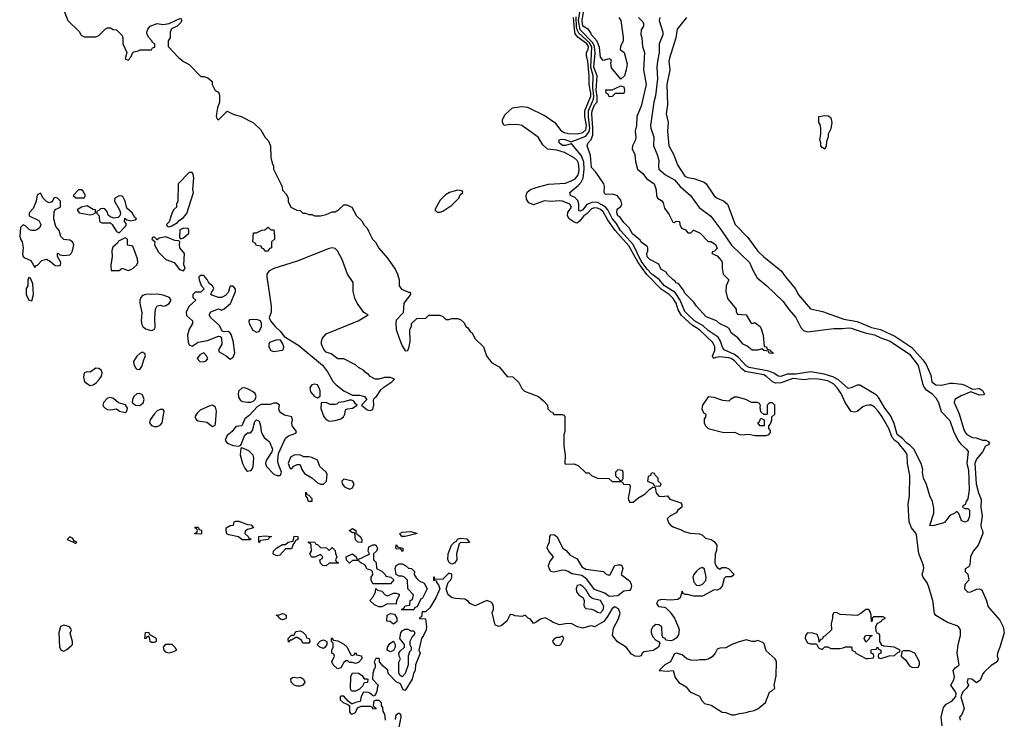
# Model space of a CAD drawing. Header units: inches. Extents: x 2380249 to 2585472, y 382747 to 546448.
# Tile 382 of 626: x 2507607 to 2514360, y 450376 to 455175. Entities that reach past the tile are written whole.
import ezdxf

# ---------------------------------------------------------------- set-up
doc = ezdxf.new("R2010")
doc.units = ezdxf.units.IN
doc.header["$MEASUREMENT"] = 0
doc.layers.add('C5405', color=7, linetype='Continuous')
doc.layers.add('C5415', color=7, linetype='Continuous')

msp = doc.modelspace()

# ---------------------------------------------------------------- linework, layer by layer
at = {"layer": 'C5405', "color": 4}
for points, elevation in [([(2507912.9, 455232.9), (2507938, 455170), (2508014.6, 455094.6), (2508028.9, 455068.9), (2508050, 455058), (2508130, 455058), (2508150, 455066), (2508194, 455110), (2508210, 455118), (2508230, 455118), (2508248.4, 455108.4), (2508270, 455106), (2508310, 455066), (2508314, 455050), (2508313.2, 455010), (2508342, 454950), (2508330, 454906), (2508350, 454898), (2508370, 454918), (2508382, 454950), (2508390, 454955.3), (2508419.6, 454960.4), (2508432.7, 454967.3), (2508510, 454968), (2508518, 454982), (2508532.7, 454987.3), (2508534, 455010), (2508518, 455018), (2508514, 455030), (2508490, 455054), (2508479.6, 455079.6), (2508478, 455090), (2508484.7, 455110), (2508502, 455130), (2508550, 455148), (2508590, 455142), (2508631.6, 455148.4), (2508710, 455186), (2508718, 455170), (2508710, 455154), (2508686, 455130), (2508648.7, 455111.3), (2508638, 455090), (2508638, 455050), (2508626, 455030), (2508626, 454990), (2508696.4, 454916.4), (2508730, 454888), (2508770, 454868), (2508850, 454786), (2508870, 454786), (2508896.4, 454776.4), (2508926, 454750), (2508926, 454730), (2508948, 454690), (2508970, 454678), (2508976.5, 454656.5), (2508977.2, 454610), (2508964.5, 454570), (2508954.6, 454514.6), (2508958, 454498), (2508966, 454490), (2508970, 454489), (2509030, 454548), (2509070, 454528), (2509126, 454510), (2509210, 454468), (2509260.4, 454420.4), (2509290, 454366), (2509310, 454346), (2509328, 454310), (2509328.7, 454230), (2509338, 454190), (2509348, 454170), (2509348.7, 454150), (2509398, 454050), (2509407.3, 454027.3), (2509410, 454006), (2509436.4, 453976.4), (2509448, 453950), (2509448.4, 453928.4), (2509466, 453890), (2509508.4, 453868.4), (2509530, 453866), (2509548.4, 453848.4), (2509567.3, 453847.3), (2509590, 453838), (2509610, 453838), (2509630, 453828.7), (2509670.9, 453829.1), (2509710, 453838), (2509750, 453858), (2509770, 453858), (2509794, 453870), (2509830, 453906), (2509850, 453906), (2509886, 453890), (2509918, 453830), (2509954.6, 453794.6), (2509970, 453766), (2509990, 453746), (2510000, 453724.9)], 44), ([(2510000, 452740.7), (2509976.4, 452756.4), (2509968.4, 452768.4), (2509930, 452788), (2509910, 452808), (2509830, 452848), (2509790, 452848.7), (2509743.1, 452883.1), (2509710, 452895.3), (2509692.7, 452912.7), (2509677.2, 452950), (2509677, 452970), (2509684.5, 452990), (2509710, 453019.3), (2509929.2, 453110), (2509998, 453150), (2509967, 453167), (2509920.9, 453230), (2509905.8, 453265.8), (2509894.5, 453310), (2509893.2, 453373.2), (2509856, 453430), (2509819.3, 453530), (2509787, 453590), (2509770, 453605.1), (2509750, 453609.6), (2509730, 453606), (2509510, 453518.9), (2509350, 453468), (2509315.5, 453450), (2509302, 453430), (2509301.3, 453410), (2509330.9, 453209.1), (2509330.9, 453169.1), (2509318, 453130), (2509326.8, 453110), (2509359.1, 453070), (2509396.2, 453036.2), (2509421.3, 453001.3), (2509521.1, 452941.1), (2509684, 452804), (2509718.9, 452758.9), (2509757.3, 452690), (2509777.3, 452670), (2509830, 452628.4), (2509890, 452599.1), (2509938.7, 452598.7), (2509971.3, 452590), (2509986.8, 452570), (2509951.3, 452530), (2509990, 452498.4), (2510000, 452496)], 48), ([(2510000, 451525), (2509998, 451530), (2510000, 451544)], 44), ([(2510000, 451403.1), (2509990, 451406), (2509974.6, 451434.6), (2509946, 451450), (2509930, 451466), (2509890, 451466), (2509870, 451446), (2509847.3, 451467.3), (2509846, 451490), (2509890, 451511.3), (2509914, 451490), (2509918, 451478), (2509930, 451474), (2509950, 451482), (2510000, 451507)], 44), ([(2510000, 450559.3), (2509999.6, 450559.6), (2509970, 450562), (2509962, 450558), (2509948.4, 450531.6), (2509942, 450498), (2509910, 450492), (2509890, 450482), (2509882, 450482), (2509859.6, 450499.6), (2509830, 450534), (2509810, 450534), (2509806, 450530), (2509806, 450510), (2509826, 450490), (2509858, 450478), (2509868, 450468), (2509870, 450426), (2509875.3, 450415.3), (2509886, 450410), (2509910, 450422), (2509924.7, 450455.3), (2509950, 450466), (2510000, 450466)], 44)]:
    msp.add_lwpolyline(points, dxfattribs=dict(at, elevation=elevation))
for points, elevation in [([(2508790, 454126), (2508770, 454126), (2508694, 454050), (2508692, 453930), (2508682, 453910), (2508682, 453890), (2508662, 453870), (2508650, 453846), (2508632.7, 453787.3), (2508614, 453770), (2508618, 453758), (2508630, 453754), (2508650, 453762), (2508690, 453784.7), (2508701.5, 453798.5), (2508730, 453818.8), (2508753.4, 453846.6), (2508799, 453990), (2508794, 454010), (2508802, 454090), (2508796.4, 454116.4)], 48), ([(2507750, 453986), (2507726, 453974), (2507718.8, 453930), (2507699.9, 453880.1), (2507672, 453850), (2507672, 453830), (2507738, 453798), (2507752, 453770), (2507744.7, 453750), (2507730, 453735.3), (2507710, 453729), (2507689, 453729), (2507674.6, 453734.6), (2507650, 453758), (2507630, 453768), (2507612, 453750), (2507606.8, 453690), (2507611.3, 453670), (2507622.8, 453650), (2507630.6, 453610.6), (2507626.4, 453566.4), (2507631, 453551), (2507642, 453542), (2507683.6, 453523.6), (2507710, 453474), (2507714.6, 453485.4), (2507730, 453492), (2507758, 453522), (2507790, 453531.3), (2507817.3, 453517.3), (2507850, 453487.7), (2507870, 453487.3), (2507886, 453490), (2507888, 453510), (2507866, 453550), (2507866, 453570), (2507870, 453574), (2507882, 453562), (2507910, 453558), (2507950, 453562.8), (2507959, 453570), (2507968.7, 453590), (2507978, 453630), (2507968, 453650), (2507950, 453662), (2507910, 453668), (2507890, 453688), (2507878, 453730), (2507855.3, 453755.3), (2507842, 453810), (2507843.1, 453856.9), (2507850, 453874), (2507886, 453890), (2507886, 453930), (2507866, 453950), (2507850, 453955.3), (2507842, 453950), (2507830, 453926), (2507810, 453918), (2507790, 453928), (2507768, 453950)], 48), ([(2508030, 454008), (2508010, 454008), (2507974, 453970), (2507992.7, 453952.7), (2508050, 453954), (2508058, 453970), (2508040.4, 454000.4)], 48), ([(2508290, 453966.9), (2508260.5, 453950), (2508256.4, 453930), (2508291, 453870), (2508298, 453850), (2508294, 453830), (2508282, 453818), (2508250, 453814), (2508224, 453824), (2508214.6, 453834.6), (2508210, 453855.3), (2508190, 453878), (2508180.4, 453880.4), (2508162, 453878), (2508150, 453866), (2508138, 453862), (2508134, 453850), (2508152, 453830), (2508154, 453790), (2508170, 453782), (2508230, 453782), (2508242, 453770), (2508270, 453722), (2508290, 453714), (2508336.4, 453763.6), (2508336.4, 453776.4), (2508326, 453790), (2508327.3, 453812.7), (2508342, 453802), (2508370, 453796), (2508398, 453802), (2508408, 453810), (2508397.2, 453817.2), (2508377.2, 453850), (2508341, 453881), (2508329.7, 453930), (2508317.6, 453957.6), (2508310, 453964.2)], 48), ([(2508070, 453898), (2508031.1, 453888.9), (2508002, 453870), (2508014, 453850), (2508090, 453836), (2508110, 453842), (2508126, 453850), (2508126, 453870), (2508110, 453874)], 48), ([(2508730, 453745.2), (2508705.8, 453734.2), (2508702, 453682), (2508710, 453672), (2508730, 453678), (2508768, 453710), (2508768, 453730), (2508762, 453742)], 48), ([(2509330, 453734), (2509350, 453734), (2509354, 453690), (2509354, 453670), (2509334, 453650), (2509334, 453610), (2509318, 453602), (2509310, 453586), (2509287.3, 453587.3), (2509282, 453602), (2509267.3, 453607.3), (2509262, 453622), (2509230, 453626), (2509222, 453642), (2509206, 453650), (2509210, 453714), (2509230, 453714), (2509268.4, 453731.6), (2509287.3, 453732.7), (2509310, 453752)], 44), ([(2508330, 453678), (2508285.4, 453654.6), (2508278, 453642), (2508246, 453614), (2508238, 453590), (2508241, 453550), (2508231, 453490), (2508234, 453454), (2508290, 453454), (2508310, 453471.3), (2508350, 453454), (2508370, 453462), (2508386, 453470), (2508410, 453494), (2508418, 453510), (2508414.6, 453534.6), (2508382, 453622), (2508347.3, 453627.3), (2508346, 453670)], 48), ([(2508530, 453686), (2508518, 453682), (2508514, 453670), (2508534, 453654), (2508532, 453630), (2508559.8, 453579.8), (2508610, 453530.8), (2508666, 453510), (2508702, 453462), (2508730, 453452), (2508742, 453470), (2508732.3, 453492.3), (2508737.2, 453570), (2508706, 453610), (2508702, 453630), (2508706, 453650), (2508698, 453658), (2508670, 453659.3), (2508610, 453685.6), (2508563.5, 453676.5), (2508550, 453666)], 48), ([(2507670, 453406), (2507662, 453390), (2507662, 453350), (2507652, 453330), (2507651.3, 453290), (2507670, 453251.3), (2507690, 453246), (2507702, 453290), (2507696.4, 453363.6), (2507682, 453402)], 48), ([(2508870, 453421.2), (2508850, 453421.2), (2508836, 453410), (2508837.3, 453390), (2508851.1, 453351.1), (2508872, 453328), (2508850, 453306), (2508810, 453306), (2508794, 453290), (2508794, 453270), (2508814, 453250), (2508770, 453208.7), (2508747.7, 453170), (2508750, 453144.7), (2508792, 453110), (2508791.3, 453090), (2508768.4, 453051.6), (2508757.1, 453010), (2508762.8, 452962.8), (2508770, 452944.7), (2508790, 452936), (2508830, 452962.8), (2508894.8, 452974.8), (2508970, 453004), (2508981, 453001), (2508990.6, 452990.6), (2508994, 452950), (2508970.6, 452910), (2508975.9, 452895.9), (2509022.8, 452870), (2509050, 452846), (2509070, 452861), (2509083.6, 452890), (2509071.3, 452971.3), (2509056.2, 453016.2), (2509049.3, 453029.3), (2509036, 453036), (2509010, 453034), (2508999, 453039), (2508990, 453048), (2508977, 453077), (2508918, 453130), (2508906, 453150), (2508918, 453170), (2508970, 453191.3), (2508990, 453182), (2509010, 453191.3), (2509052.9, 453227.1), (2509088, 453310), (2509087.3, 453327.3), (2509070, 453346), (2509050, 453346), (2509037.3, 453302.7), (2509018, 453282), (2508990, 453269.2), (2508970, 453269.2), (2508924.7, 453284.7), (2508918, 453290), (2508920.4, 453299.6), (2508939.3, 453330), (2508930, 453348.7), (2508906, 453366), (2508893, 453393)], 48), ([(2508550, 453292), (2508470, 453289.6), (2508450, 453282), (2508438, 453270), (2508430.4, 453250), (2508430.5, 453230.5), (2508443.5, 453163.5), (2508440.7, 453110), (2508444.5, 453084.5), (2508451, 453070), (2508470, 453054.8), (2508510, 453042.8), (2508529.1, 453050.9), (2508536, 453064), (2508534, 453130), (2508538, 453190), (2508550, 453212), (2508570, 453216), (2508590.7, 453210.7), (2508610, 453214.9), (2508632.4, 453227.6), (2508646, 453250), (2508635.3, 453270), (2508590, 453285.6)], 48), ([(2509230, 453118.9), (2509184, 453116), (2509178, 453110), (2509180.7, 453090), (2509205.2, 453045.2), (2509230, 453031), (2509250, 453036), (2509265.1, 453070), (2509265.1, 453090), (2509258, 453110)], 48), ([(2509370, 452978.9), (2509319.6, 452960.4), (2509314.8, 452950), (2509316.3, 452930), (2509330, 452904.9), (2509350, 452898.4), (2509410, 452908.2), (2509414, 452910), (2509418.7, 452930), (2509412.4, 452952.4), (2509396.1, 452976.1)], 48), ([(2508450, 452895.1), (2508430, 452886), (2508410, 452866), (2508388.2, 452830), (2508388.7, 452808.7), (2508403.7, 452783.7), (2508410, 452777.3), (2508430, 452774.8), (2508445.1, 452794.9), (2508457.2, 452842.8), (2508469.3, 452870), (2508465.6, 452885.6)], 48), ([(2508870, 452888.7), (2508843.5, 452876.5), (2508824.7, 452850), (2508842, 452830), (2508870, 452828.4), (2508885.6, 452834.4), (2508897.2, 452850), (2508888.7, 452870)], 48), ([(2508130, 452783.7), (2508090, 452757.2), (2508070, 452759.3), (2508048.6, 452751.4), (2508043.8, 452723.8), (2508050.6, 452690.6), (2508090, 452664.7), (2508110, 452670.6), (2508132.7, 452687.3), (2508152.9, 452707.1), (2508167, 452730), (2508172.1, 452752.1), (2508165.2, 452770), (2508150, 452782.7)], 48), ([(2509150, 452649.7), (2509130, 452647.6), (2509110.4, 452630), (2509104.2, 452610), (2509106.7, 452586.7), (2509122, 452562), (2509135.1, 452555.1), (2509170, 452550.3), (2509190, 452550.3), (2509210, 452558), (2509222, 452570), (2509229.6, 452590), (2509222, 452610), (2509204.2, 452624.2), (2509179.3, 452639.3)], 48), ([(2509630, 452674.7), (2509611.3, 452670), (2509596.3, 452650), (2509602.4, 452622.4), (2509630, 452590.8), (2509650, 452582), (2509668.4, 452591.6), (2509667, 452630), (2509661.6, 452650), (2509648.7, 452670)], 48), ([(2508230, 452584), (2508210, 452579), (2508181, 452550), (2508178, 452530), (2508182, 452522), (2508192, 452510), (2508210, 452501), (2508230, 452498), (2508270, 452506), (2508291.3, 452490), (2508330, 452480.7), (2508341.2, 452490), (2508346, 452510), (2508333.2, 452533.2), (2508285.6, 452545.6), (2508250, 452577.2)], 48), ([(2508428.2, 452611.8), (2508410, 452609.2), (2508390.8, 452590), (2508381, 452570), (2508378, 452550), (2508402, 452530), (2508430, 452528), (2508454.2, 452545.8), (2508461.3, 452570), (2508450, 452602.7)], 48), ([(2509870, 452565.1), (2509830, 452552.7), (2509794, 452550), (2509782, 452538), (2509770, 452535.3), (2509736.4, 452536.4), (2509710, 452548), (2509674, 452546), (2509671.6, 452508.4), (2509692, 452450), (2509710, 452432), (2509730, 452422), (2509770, 452424.7), (2509810, 452438), (2509828, 452450), (2509838, 452470), (2509842, 452498), (2509855.3, 452504.7), (2509890, 452510.7), (2509922, 452530), (2509910, 452539), (2509897.7, 452557.7), (2509884.5, 452564.5)], 48), ([(2508570, 452502), (2508549.1, 452490.9), (2508528.2, 452470), (2508501.6, 452430), (2508497.1, 452410), (2508510, 452390.7), (2508530, 452384.4), (2508550, 452384.9), (2508570, 452393), (2508585.1, 452410), (2508598, 452490), (2508590, 452501.2)], 48), ([(2508930, 452529.7), (2508910, 452526.9), (2508844.4, 452495.6), (2508823.9, 452476.1), (2508808.5, 452450), (2508820.5, 452430), (2508830, 452423.1), (2508890, 452414), (2508930, 452385.5), (2508946.6, 452393.4), (2508950, 452402), (2508956.1, 452490), (2508950, 452517)], 48), ([(2509370, 452544), (2509350, 452544), (2509324.9, 452535.1), (2509263.7, 452536.3), (2509238.3, 452521.7), (2509179.9, 452460.1), (2509150, 452436), (2509130.7, 452389.3), (2509090, 452385.2), (2509064, 452350), (2509030, 452322.9), (2509015.3, 452290), (2509029, 452269), (2509070, 452253.1), (2509109.5, 452250.5), (2509124.7, 452255.3), (2509150, 452324.7), (2509170, 452341), (2509190, 452342), (2509202.7, 452357.3), (2509220.2, 452419.8), (2509230, 452430.8), (2509250, 452422), (2509258.8, 452390), (2509262.8, 452350), (2509270, 452332), (2509284.7, 452310), (2509319.9, 452279.9), (2509341, 452230), (2509336, 452210), (2509298.4, 452150), (2509293.7, 452130), (2509298.7, 452110), (2509350, 452058.3), (2509370, 452047.8), (2509390, 452047.2), (2509396, 452050), (2509403.6, 452070), (2509379.6, 452130), (2509377, 452150), (2509381.2, 452198.8), (2509430, 452304.7), (2509450, 452321), (2509502, 452338), (2509506, 452350), (2509475.3, 452390), (2509474, 452410), (2509479, 452430), (2509474, 452450), (2509423.2, 452463.2), (2509398.6, 452478.6), (2509388.7, 452490), (2509384.7, 452504.7), (2509388.7, 452530), (2509378.6, 452538.6)], 48), ([(2509130, 452238), (2509124.7, 452235.3), (2509119.3, 452190), (2509135.5, 452130), (2509150, 452098), (2509163.4, 452083.4), (2509170, 452078.8), (2509190, 452082.8), (2509199, 452090), (2509209.2, 452110), (2509212.7, 452170), (2509207.2, 452187.2), (2509178, 452218)], 48), ([(2509529.1, 452189.1), (2509490, 452187), (2509465.3, 452174.7), (2509448.2, 452130), (2509460.5, 452100.5), (2509470, 452094.8), (2509487.8, 452112.2), (2509510, 452123.8), (2509530, 452124.7), (2509542.3, 452090), (2509561.3, 452061.3), (2509611.2, 452031.2), (2509650, 451997.6), (2509670, 451988.8), (2509690, 451988.8), (2509711.6, 452010), (2509714.7, 452054.7), (2509709.3, 452070), (2509665.2, 452110), (2509650, 452152.7), (2509610, 452172.7), (2509590, 452177.2), (2509556.4, 452176.4)], 48), ([(2509830, 452022.7), (2509817.3, 452010), (2509818, 451990), (2509834, 451970), (2509870, 451955.5), (2509890, 451962.8), (2509901.2, 451990), (2509889.3, 452009.3)], 48), ([(2509610, 451869.2), (2509588, 451870), (2509578, 451898), (2509568.9, 451908.9), (2509570, 451934), (2509578, 451918), (2509590, 451914), (2509611.3, 451890)], 44), ([(2508850, 451646), (2508807.3, 451647.3), (2508810, 451654), (2508822, 451658), (2508826, 451670), (2508822, 451682), (2508808, 451690), (2508810, 451694), (2508830, 451694), (2508838, 451678), (2508852.7, 451672.7), (2508854, 451650)], 44), ([(2509190, 451606), (2509132.7, 451607.3), (2509108, 451628), (2509040.4, 451640.4), (2509028.7, 451648.7), (2509022, 451670), (2509022, 451690), (2509050, 451706), (2509072.5, 451707.5), (2509078, 451730), (2509090, 451734.8), (2509110, 451734), (2509170, 451711), (2509194, 451710), (2509210.8, 451689.2), (2509170, 451678), (2509152.7, 451667.3), (2509152, 451650), (2509174, 451630), (2509178, 451618), (2509192.7, 451612.7)], 44), ([(2509950, 451588), (2509926, 451590), (2509910, 451606), (2509906, 451650), (2509896.4, 451656.4), (2509890, 451655.3), (2509870, 451668.7), (2509870, 451672), (2509890, 451684.7), (2509911.3, 451670), (2509912, 451652), (2509942, 451630), (2509954, 451610), (2509954, 451590)], 44), ([(2507950, 451628), (2507932, 451610), (2507970, 451594), (2507978, 451598), (2507974, 451590), (2507990, 451582), (2507998, 451590), (2507980.4, 451600.4), (2507970, 451618)], 48), ([(2509250, 451586), (2509246, 451590), (2509246, 451630), (2509290, 451634), (2509334, 451630), (2509318, 451622), (2509311.6, 451608.4), (2509258, 451602)], 44), ([(2509370, 451498), (2509350, 451506), (2509346, 451510), (2509348, 451530), (2509370, 451552), (2509410, 451574), (2509430, 451574), (2509448.4, 451591.6), (2509482, 451598), (2509490, 451632), (2509514, 451630), (2509514, 451610), (2509498, 451602), (2509494, 451590), (2509482, 451578), (2509474, 451550), (2509470, 451546), (2509430, 451546), (2509390, 451502)], 44), ([(2509730, 451534), (2509750, 451554), (2509770, 451534), (2509772.7, 451512.7), (2509782, 451490), (2509774, 451470), (2509778, 451458), (2509794, 451450), (2509790, 451446), (2509730, 451446), (2509710, 451428), (2509686, 451430), (2509670, 451446), (2509666, 451470), (2509682, 451478), (2509686, 451490), (2509670, 451506), (2509632, 451488), (2509607.3, 451487.3), (2509598, 451510), (2509608, 451530), (2509606, 451570), (2509602, 451582), (2509587.3, 451587.3), (2509587.3, 451592.7), (2509631.6, 451591.6), (2509638, 451578), (2509650, 451574), (2509670, 451554), (2509712, 451552)], 44), ([(2509410, 451058), (2509400.4, 451060.4), (2509386, 451070), (2509382, 451082), (2509366, 451090), (2509387.3, 451092.7), (2509410, 451102), (2509419.6, 451099.6), (2509434, 451090), (2509434, 451070), (2509430, 451066)], 44), ([(2507910, 451021.2), (2507887.1, 451012.9), (2507876.3, 450970), (2507879.1, 450870), (2507890.5, 450850.5), (2507910, 450843.8), (2507930, 450854), (2507960.2, 450879.8), (2507969, 450890), (2507969.2, 450910), (2507953.6, 450966.4), (2507962, 450990), (2507958, 450998), (2507948, 451010)], 48), ([(2508510, 450902), (2508502, 450910), (2508498, 450938), (2508490, 450946), (2508478, 450942), (2508474, 450930), (2508466, 450930), (2508470, 450972), (2508490, 450974), (2508498, 450958), (2508536.9, 450936.9), (2508542, 450930), (2508542, 450910), (2508530, 450902)], 44), ([(2509550, 450898), (2509539, 450919), (2509510, 450938), (2509502, 450938), (2509470, 450918), (2509462, 450918), (2509450, 450906), (2509448.7, 450930), (2509470, 450954), (2509490, 450954), (2509502, 450978), (2509530, 450982), (2509550, 450974), (2509570, 450954), (2509574, 450934), (2509592, 450930), (2509598, 450910), (2509590, 450898)], 44), ([(2509890, 450814), (2509902, 450818), (2509910, 450834), (2509918, 450818), (2509952, 450812), (2509954, 450790), (2509930, 450766), (2509910, 450758), (2509890, 450766), (2509870, 450766), (2509856.4, 450776.4), (2509843.6, 450776.4), (2509830, 450766), (2509810, 450728), (2509790, 450722), (2509784.7, 450724.7), (2509758, 450750), (2509748.7, 450770), (2509766, 450810), (2509762, 450822), (2509748, 450830), (2509748, 450850), (2509758, 450870), (2509758, 450898), (2509746, 450910), (2509746, 450930), (2509750, 450934), (2509758, 450918), (2509790, 450914), (2509831.1, 450891.1), (2509852, 450870), (2509878, 450818)], 44), ([(2508630, 450829.3), (2508610, 450837.2), (2508597.2, 450850), (2508594, 450870), (2508609, 450891), (2508650, 450891.3), (2508671.1, 450871.1), (2508682, 450850), (2508662, 450838)], 44), ([(2509690, 450862), (2509666, 450870), (2509648, 450890), (2509670, 450914), (2509690, 450922), (2509714, 450910), (2509714, 450890), (2509702, 450870)], 44), ([(2509510, 450602.7), (2509489.5, 450609.5), (2509468, 450630), (2509467.3, 450652.7), (2509478, 450662), (2509490, 450664.7), (2509510, 450661), (2509530, 450664.7), (2509539.8, 450659.8), (2509554, 450650), (2509562, 450630), (2509550, 450609), (2509530, 450602.7)], 44), ([(2509970, 450654), (2509990, 450654), (2509994, 450650), (2509992.7, 450627.3), (2509970, 450626), (2509958, 450602), (2509938, 450582), (2509910, 450568), (2509888.4, 450568.4), (2509878, 450578), (2509875.3, 450590), (2509878, 450670), (2509890, 450694), (2509931.6, 450691.6), (2509956.9, 450676.9)], 44)]:
    msp.add_lwpolyline(points, close=True, dxfattribs=dict(at, elevation=elevation))
at = {"layer": 'C5415', "color": 4}
for points, elevation in [([(2511851.3, 455190), (2511881, 455161), (2511886, 455150), (2511886, 455130), (2511870, 455106), (2511866.4, 455073.6), (2511874, 455050), (2511879.1, 454990), (2511893, 454950), (2511884.9, 454830), (2511903.8, 454730), (2511870, 454582), (2511840.7, 454510), (2511837, 454450), (2511828.5, 454410), (2511834, 454370), (2511830.5, 454350), (2511809.1, 454310), (2511808, 454290), (2511825.7, 454250), (2511830, 454202), (2511844.9, 454150), (2511880.5, 454120.5), (2511906, 454086), (2511958, 454050), (2511972.7, 454007.3), (2511974, 453970), (2511982, 453950), (2512010, 453934), (2512019.8, 453919.8), (2512030, 453882), (2512059.8, 453839.8), (2512087.1, 453787.1), (2512095.3, 453784.7), (2512110, 453792), (2512131.6, 453791.6), (2512134, 453770), (2512145.4, 453745.4), (2512172.7, 453732.7), (2512190, 453714), (2512210, 453714), (2512228, 453732), (2512231.6, 453731.6), (2512274, 453710), (2512330, 453654), (2512350, 453654), (2512382, 453630), (2512390, 453606), (2512372.7, 453587.3), (2512358, 453582), (2512354, 453570), (2512390, 453554), (2512419.8, 453519.8), (2512424.7, 453510), (2512424.7, 453470), (2512432, 453430), (2512471.1, 453391.1), (2512451.6, 453348.4), (2512451.3, 453310), (2512462, 453262), (2512522, 453190), (2512522, 453170), (2512530, 453154), (2512590.8, 453150.8), (2512619.6, 453099.6), (2512630, 453092), (2512650, 453098), (2512684.7, 453070), (2512693.7, 453053.7), (2512706, 453010), (2512714, 452934), (2512730, 452932), (2512734, 452914), (2512754, 452910), (2512758, 452898), (2512770, 452894), (2512774, 452886), (2512748.4, 452888.4), (2512742, 452902), (2512710, 452906), (2512698, 452918), (2512670, 452908), (2512630, 452909), (2512596, 452936), (2512570, 452949), (2512533.2, 452993.2), (2512490, 453024), (2512473.6, 453053.6), (2512463.1, 453063.1), (2512406, 453090), (2512386, 453110), (2512316.5, 453136.5), (2512249.3, 453209.3), (2512230, 453238), (2512170, 453298), (2512160.2, 453320.2), (2512124.7, 453364.7), (2512108.7, 453370), (2512102, 453382), (2512088, 453390), (2512050, 453428), (2512042, 453442), (2512010, 453462), (2512002, 453470), (2511990, 453498), (2511930, 453529), (2511910, 453548.7), (2511909.3, 453570.7), (2511915.3, 453590), (2511915.3, 453610), (2511910, 453618), (2511870, 453648.7), (2511862, 453662), (2511810, 453706), (2511786.6, 453746.6), (2511750, 453784), (2511722.5, 453822.5), (2511709.6, 453830), (2511702.7, 453850), (2511705.2, 453874.8), (2511730, 453894), (2511738, 453910), (2511730, 453938), (2511706, 453970), (2511670, 453977.2), (2511630, 453975.3), (2511620.2, 453980.2), (2511615.3, 453990), (2511617.2, 454030), (2511613.2, 454050), (2511559, 454130), (2511530, 454162), (2511522.7, 454242.7), (2511499.3, 454310), (2511506.6, 454330), (2511526.3, 454353.7), (2511536.9, 454383.1), (2511538.8, 454430), (2511530.7, 454530), (2511533.5, 454550), (2511549.1, 454590), (2511568, 454612), (2511568.7, 454650), (2511561, 454690), (2511567, 454790), (2511544.5, 454850), (2511553.6, 454946.4), (2511549.4, 454990), (2511536.9, 455016.9), (2511450, 455104.8), (2511440.4, 455170), (2511462.3, 455310)], 28), ([(2511717.3, 455190), (2511730.6, 455170), (2511747.1, 455052.9), (2511746.8, 455030), (2511726.8, 454990), (2511724.7, 454970), (2511752, 454950), (2511773, 454873), (2511767.3, 454830), (2511754.8, 454790), (2511730, 454766), (2511665.6, 454845.6), (2511662, 454878), (2511666, 454890), (2511662, 454902), (2511650, 454906), (2511610, 454895.3), (2511590, 454918), (2511584, 454984), (2511567, 455027), (2511527.8, 455070), (2511523.9, 455083.9), (2511507.8, 455107.8), (2511470, 455129.6), (2511465.5, 455170), (2511488.2, 455310)], 24), ([(2513934.5, 450330), (2513927.6, 450390), (2513942.7, 450457.3), (2513960.5, 450479.5), (2513999.5, 450500.5), (2514027.2, 450532.8), (2514029.5, 450550), (2514025.1, 450565.1), (2513994, 450610), (2514013.8, 450646.2), (2514019.5, 450670), (2514009.2, 450710), (2514024, 450730), (2514040.7, 450739.3), (2514049.6, 450750.4), (2514038, 450830), (2514043.1, 450890), (2514059.7, 450950), (2514059.7, 450990), (2514048.6, 451008.6), (2514036.8, 451016.8), (2513970, 451038.9), (2513890, 451087.8), (2513882.3, 451102.3), (2513869.6, 451190), (2513841.1, 451290), (2513831.8, 451311.8), (2513804.2, 451350), (2513798, 451370), (2513807.6, 451410), (2513806, 451430), (2513773.7, 451513.7), (2513759.1, 451639.1), (2513753.5, 451653.5), (2513723, 451690), (2513708.5, 451730), (2513700.9, 451850), (2513709.2, 451910), (2513711.7, 452048.3), (2513696.9, 452130), (2513693.7, 452190), (2513683, 452210), (2513634.7, 452270), (2513609.1, 452289.1), (2513591.9, 452310), (2513568.5, 452370), (2513523.5, 452450), (2513495.4, 452490), (2513470, 452517.6), (2513450, 452529.6), (2513430, 452531.6), (2513410, 452529.5), (2513390, 452519.5), (2513350, 452487.3), (2513330, 452481.6), (2513310, 452486.6), (2513268.2, 452548.2), (2513241, 452610), (2513214.7, 452650), (2513190, 452675.6), (2513150, 452698), (2513086, 452710), (2513030, 452711.1), (2512990, 452704), (2512910, 452713.3), (2512830, 452683.7), (2512790, 452681.5), (2512769.7, 452690), (2512730, 452728.4), (2512710, 452738.9), (2512582.6, 452762.6), (2512559.2, 452779.2), (2512510, 452834.5), (2512486.6, 452850), (2512470, 452855.8), (2512410, 452862.4), (2512382, 452858), (2512366, 452850), (2512359, 452870), (2512374.3, 452905.7), (2512375.1, 452930), (2512361.6, 452961.6), (2512270, 453048.3), (2512220.3, 453080.3), (2512146.9, 453146.9), (2512124.1, 453184.1), (2512109.7, 453230), (2512090, 453263), (2512060.5, 453290), (2512006.5, 453326.5), (2511907.3, 453427.3), (2511849.1, 453509.1), (2511784.3, 453624.3), (2511690.8, 453730), (2511640.7, 453800.7), (2511610, 453858), (2511590, 453873.8), (2511570, 453881.5), (2511550, 453884.4), (2511530, 453876.9), (2511497.1, 453842.9), (2511475.3, 453830), (2511446.8, 453793.2), (2511430, 453778.9), (2511410, 453785.8), (2511375, 453810), (2511363.5, 453830), (2511367, 453853), (2511392.8, 453890), (2511381.2, 453910), (2511330, 453929.7), (2511310, 453932.1), (2511250, 453928.5), (2511207.1, 453932.9), (2511130, 453905.7), (2511098.8, 453918.8), (2511084, 453944), (2511079.7, 453970), (2511087.9, 453992.1), (2511110, 454009), (2511150, 454024.6), (2511233.7, 454046.3), (2511350, 454054.4), (2511390, 454069.1), (2511415.7, 454084.3), (2511434.7, 454105.3), (2511442.9, 454130), (2511445.4, 454150), (2511439.4, 454190), (2511430, 454209.6), (2511410, 454228.3), (2511342.9, 454262.9), (2511290, 454280.3), (2511226.6, 454286.6), (2511195.5, 454315.5), (2511162.7, 454370), (2511050, 454449.2), (2511030, 454454), (2510970, 454455.3), (2510930, 454448.7), (2510918, 454470), (2510918, 454490), (2510936.4, 454523.6), (2510988, 454570), (2511050, 454578.8), (2511090, 454574), (2511210, 454515.5), (2511276.3, 454470), (2511316.1, 454416.1), (2511340.9, 454400.9), (2511370, 454393.5), (2511430, 454391.1), (2511470, 454400.6), (2511490, 454418.7), (2511494.3, 454450), (2511482.9, 454510), (2511483.1, 454550), (2511523.6, 454650), (2511524, 454670), (2511512.6, 454730), (2511513.7, 454790), (2511504.2, 454890), (2511494.4, 454930), (2511494, 454950), (2511505.6, 454970), (2511509, 454990), (2511496.3, 455010), (2511435.5, 455055.5), (2511417.5, 455077.5), (2511411.2, 455110), (2511406.2, 455190)], 36), ([(2511998, 455190), (2511992.4, 455170), (2512017.3, 455090), (2512017.3, 455070), (2511993.4, 455010), (2511993.4, 454950), (2511980.5, 454890), (2511977.1, 454850), (2511981.3, 454770), (2511968.3, 454651.7), (2511956.3, 454610), (2511933.4, 454450), (2511935.5, 454430), (2511956.3, 454370), (2511953.4, 454310), (2511979.1, 454250), (2511990.6, 454210), (2511987.7, 454170), (2511991, 454150), (2512037.3, 454110), (2512097.4, 454077.4), (2512138, 454030), (2512207.7, 453970), (2512267.2, 453887.2), (2512346.4, 453826.4), (2512415.9, 453735.9), (2512489.1, 453629.1), (2512613.4, 453510), (2512635.9, 453455.9), (2512664.7, 453404.7), (2512730.4, 453350.4), (2512842.9, 453242.9), (2512883.7, 453183.7), (2512930, 453131), (2512964.4, 453064.4), (2512982.4, 453042.4), (2513010, 453034), (2513190, 453057.6), (2513250, 453055.8), (2513290, 453061.7), (2513310, 453058.9), (2513406.8, 453026.8), (2513470, 453013.6), (2513512.3, 452992.3), (2513577.3, 452970), (2513710, 452879.5), (2513770, 452802.8), (2513798.8, 452678.8), (2513811.7, 452651.7), (2513820.3, 452640.3), (2513864, 452610), (2513890, 452580.7), (2513908, 452550), (2513928.2, 452488.2), (2513986.2, 452426.2), (2514011.8, 452351.8), (2514040.5, 452290), (2514062.3, 452262.3), (2514101, 452230), (2514112.4, 452212.4), (2514104, 452130), (2514114, 452086), (2514119.1, 451950), (2514110.8, 451889.2), (2514098, 451870), (2514092, 451848), (2514078, 451842), (2514074, 451830), (2514090, 451822), (2514110, 451822), (2514122, 451810), (2514121, 451770), (2514110, 451738), (2514090, 451729), (2514070, 451738), (2514064, 451744), (2514048.7, 451788.7), (2514038, 451798), (2514030, 451798), (2514022, 451790), (2513986.4, 451773.6), (2513951.6, 451728.4), (2513938.8, 451721.2), (2513870, 451702), (2513850, 451706), (2513878, 451790), (2513876.4, 451823.6), (2513868, 451870), (2513848.9, 451908.9), (2513825.6, 451985.6), (2513805.2, 452030), (2513799, 452070), (2513802, 452090), (2513789.2, 452130), (2513739.3, 452230), (2513715.1, 452255.1), (2513690, 452272), (2513662.2, 452302.2), (2513624.4, 452330), (2513604.6, 452404.6), (2513578.7, 452458.7), (2513540.5, 452510), (2513500.5, 452580.5), (2513481, 452601), (2513370, 452668.7), (2513350, 452669), (2513310, 452649), (2513290, 452646), (2513223.5, 452703.5), (2513184, 452724), (2513123.9, 452743.9), (2513030, 452759.8), (2512930, 452743.2), (2512870, 452744.4), (2512827.1, 452727.1), (2512810, 452729.7), (2512779.5, 452750), (2512744.5, 452764.5), (2512610, 452789), (2512590, 452801.5), (2512537.1, 452857.1), (2512510, 452879.1), (2512438.4, 452910), (2512427.8, 452927.8), (2512414.3, 452970), (2512396.9, 452996.9), (2512330, 453043.1), (2512294.4, 453074.4), (2512235.4, 453110), (2512190, 453152.2), (2512170, 453173.3), (2512136.5, 453250), (2512102.5, 453302.5), (2512030, 453349.8), (2511992.6, 453392.6), (2511942.7, 453430), (2511910, 453463.9), (2511870, 453519.1), (2511813.9, 453633.9), (2511728.9, 453730), (2511698.1, 453778.1), (2511670, 453811.1), (2511639.8, 453870), (2511626.4, 453886.4), (2511603.8, 453903.8), (2511570, 453920.7), (2511537.7, 453922.3), (2511507.5, 453912.5), (2511495.6, 453904.4), (2511470, 453871.6), (2511450, 453860.7), (2511443, 453863), (2511441, 453910), (2511435, 453935), (2511415.5, 453955.5), (2511384, 453970), (2511379.3, 453990), (2511440.4, 454039.6), (2511458.9, 454061.1), (2511472.4, 454087.6), (2511478.4, 454150), (2511476.6, 454196.6), (2511460.8, 454240.8), (2511397.5, 454317.5), (2511390, 454324), (2511350, 454312.7), (2511330, 454312.7), (2511307, 454330), (2511306, 454350), (2511323.6, 454356.4), (2511345.8, 454354.2), (2511390, 454338), (2511490, 454376.5), (2511512.7, 454407.3), (2511516.7, 454430), (2511507.2, 454510), (2511508.7, 454550), (2511542.1, 454630), (2511545.3, 454650), (2511539.1, 454710), (2511539.6, 454790), (2511524.4, 454850), (2511530.4, 454989.6), (2511515.2, 455015.2), (2511441.5, 455081.5), (2511430, 455105.1), (2511426.6, 455126.6), (2511424.5, 455195.5)], 32), ([(2512180.5, 455190), (2512115.8, 455110), (2512106.4, 455050), (2512063.1, 454910), (2512058.7, 454890), (2512066.4, 454830), (2512045.3, 454730), (2512050.3, 454590), (2512040.4, 454530), (2512053.7, 454470), (2512050.4, 454410), (2512059.3, 454310), (2512092.1, 454252.1), (2512118.8, 454178.8), (2512170, 454101.1), (2512190, 454091.6), (2512230, 454086.4), (2512301.1, 454061.1), (2512314.8, 454050), (2512370, 453966), (2512390, 453950.8), (2512433.2, 453933.2), (2512461, 453910), (2512514.8, 453770), (2512601.7, 453681.7), (2512670, 453586.8), (2512710, 453547.3), (2512830, 453451.3), (2512858.8, 453410), (2512926.8, 453330), (2512948.1, 453288.1), (2513030, 453191), (2513113.7, 453173.7), (2513260.7, 453120.7), (2513350, 453104.2), (2513450, 453064.6), (2513510, 453048.9), (2513610, 453004), (2513726.7, 452926.7), (2513802, 452842), (2513824.6, 452810), (2513856.7, 452736.7), (2513863.8, 452690), (2513890, 452670.7), (2513930, 452666.8), (2513990, 452681.3), (2514010, 452682), (2514070, 452674), (2514090, 452668.4), (2514141.4, 452641.4), (2514190, 452644.9), (2514211.5, 452631.5), (2514216.8, 452616.8), (2514224.7, 452610), (2514217.3, 452602.7), (2514190, 452599.5), (2514130, 452622.7), (2514064.4, 452595.6), (2514022, 452570), (2514016, 452550), (2514050.4, 452470.4), (2514079.3, 452370), (2514090, 452346.8), (2514104, 452330), (2514142, 452310), (2514167.1, 452307.1), (2514211.6, 452291.6), (2514234, 452290), (2514250, 452282), (2514258, 452270), (2514250, 452258), (2514231.3, 452248.7), (2514211, 452210), (2514170, 452160.9), (2514157.8, 452130), (2514167.2, 451990), (2514183.1, 451930), (2514202.7, 451882.7), (2514200.2, 451830), (2514209.2, 451770), (2514199.5, 451710), (2514201.3, 451690), (2514210.8, 451670), (2514214, 451650), (2514181.7, 451570), (2514148.2, 451531.8), (2514137, 451510), (2514128.9, 451490), (2514123.5, 451436.5), (2514117.3, 451422.7), (2514092.7, 451407.3), (2514092, 451390), (2514110.8, 451370.8), (2514116, 451330), (2514090, 451301.2), (2514086.3, 451270), (2514110, 451247.8), (2514130.9, 451249.1), (2514170, 451268.2), (2514190, 451270.6), (2514202.8, 451262.8), (2514211.8, 451251.8), (2514236.3, 451196.3), (2514250, 451147.7), (2514330, 451056.3), (2514351.6, 451010), (2514360.3, 450970), (2514330.4, 450870), (2514313, 450830), (2514310.4, 450810), (2514317.3, 450790), (2514311.3, 450770), (2514270, 450744.5), (2514221.4, 450698.6), (2514212.1, 450687.9), (2514194.6, 450645.4), (2514170, 450626), (2514138, 450650), (2514110, 450654), (2514104.7, 450630), (2514114, 450610), (2514102, 450590), (2514076.3, 450563.7), (2514062.8, 450530), (2514086, 450450), (2514070, 450408), (2514052, 450390), (2514058, 450370)], 36), ([(2510000, 453724.9), (2510026, 453670), (2510048.4, 453648.4), (2510070, 453608), (2510130, 453538), (2510183.1, 453463.1), (2510198, 453430), (2510208.7, 453390), (2510209.2, 453349.2), (2510226, 453326), (2510274, 453306), (2510286, 453306), (2510288, 453290), (2510242, 453230), (2510236.4, 453163.6), (2510190, 453114), (2510186, 453094), (2510189.7, 453050), (2510210, 452989.2), (2510230, 452937.2), (2510250, 452904), (2510270, 452906), (2510278.8, 452930), (2510286, 452970), (2510282, 453050), (2510294, 453070), (2510294, 453090), (2510330, 453126), (2510391.6, 453128.4), (2510412.7, 453147.3), (2510488.4, 453148.4), (2510510, 453138), (2510530, 453118), (2510550, 453118), (2510570, 453126), (2510610, 453126), (2510630, 453118), (2510654.6, 453094.6), (2510668, 453070), (2510680.4, 453060.4), (2510696.4, 453036.4), (2510710, 453026), (2510728.9, 452988.9), (2510788, 452930), (2510808.7, 452870), (2510843.1, 452823.1), (2510894.6, 452794.6), (2510950, 452728), (2510990, 452726), (2511030, 452686), (2511050, 452646), (2511070, 452626), (2511166, 452590), (2511200.4, 452560.4), (2511226, 452530), (2511230, 452506), (2511250, 452486), (2511262, 452482), (2511270, 452466), (2511330, 452466), (2511342, 452462), (2511346, 452450), (2511346, 452350), (2511338, 452330), (2511338, 452250), (2511348, 452190), (2511346, 452130), (2511350, 452126), (2511407.3, 452127.3), (2511436.4, 452116.4), (2511490, 452066), (2511510, 452066), (2511528.4, 452048.4), (2511568.9, 452028.9), (2511647.3, 452027.3), (2511670, 452008), (2511730, 452006), (2511742, 452002), (2511748.4, 451988.4), (2511790, 451986), (2511794.6, 451974.6), (2511792.9, 451952.9), (2511780.9, 451890), (2511790, 451866), (2511814.9, 451865.1), (2511847.5, 451892.5), (2511896.7, 451923.3), (2511930, 451955.3), (2511950, 451968), (2511966, 451966), (2511972.3, 451930), (2511990, 451906), (2512010, 451903.7), (2512050, 451908.7), (2512065.6, 451885.6), (2512141.2, 451861.2), (2512149.2, 451850), (2512148.7, 451830), (2512122, 451810), (2512110, 451792), (2512066, 451770), (2512048.4, 451751.6), (2512060.2, 451720.2), (2512070, 451708), (2512094.6, 451694.6), (2512150, 451673.2), (2512163.7, 451663.7), (2512206.4, 451653.6), (2512268.7, 451648.7), (2512290, 451638), (2512310, 451618), (2512350, 451608.7), (2512370, 451595.3), (2512388.7, 451570), (2512387.3, 451532.7), (2512378, 451510), (2512375.3, 451450), (2512382, 451430), (2512390, 451418), (2512410, 451406), (2512423.6, 451416.4), (2512450, 451418), (2512470, 451408), (2512508, 451370), (2512490, 451352), (2512450, 451352), (2512438, 451342), (2512424, 451290), (2512410, 451271.3), (2512390, 451262), (2512370, 451264.7), (2512290, 451220.7), (2512230, 451220.7), (2512188.4, 451231.6), (2512171.6, 451231.6), (2512158, 451238), (2512150, 451254), (2512138, 451210), (2512122, 451198), (2512070, 451194), (2512010, 451198), (2511985.2, 451190), (2511974, 451170), (2511988.7, 451150), (2512030, 451145.2), (2512039.5, 451139.5), (2512069, 451110), (2512099, 451070), (2512125.6, 451005.6), (2512129.2, 450990), (2512125.6, 450954.4), (2512110, 450931.3), (2512090, 450918), (2512074, 450914), (2512038, 450918), (2512034, 450930), (2512018, 450938), (2512014, 450950), (2512011, 451010), (2511990, 451024.7), (2511970, 451026), (2511949.2, 451010), (2511939, 450990), (2511939, 450970), (2511950, 450942), (2511970, 450918), (2511988.7, 450908.7), (2511998, 450898), (2511988.7, 450870), (2511952.5, 450847.5), (2511890, 450839.1), (2511877.2, 450830), (2511869.3, 450810.7), (2511854.5, 450805.5), (2511828.8, 450808.8), (2511802.6, 450822.6), (2511767.3, 450870), (2511706.6, 450906.6), (2511673, 450950), (2511678.8, 451001.2), (2511714.6, 451065.4), (2511724.5, 451104.5), (2511713.7, 451133.7), (2511690, 451147.7), (2511670, 451136.3), (2511639.6, 451080.4), (2511613.9, 451046.1), (2511550, 451011), (2511530, 451016), (2511514.4, 451014.4), (2511470, 451002), (2511432, 451010), (2511390, 451032), (2511351.6, 451031.6), (2511310, 451024.7), (2511261, 451041), (2511250, 451052), (2511210.8, 451070.8), (2511178, 451062), (2511150, 451042), (2511130, 451034), (2511110, 451062), (2511094, 451070), (2511074, 451090), (2511050, 451082), (2511004.7, 451084.7), (2510990, 451092), (2510970, 451094), (2510948, 451050), (2510910, 451018), (2510890, 451011.3), (2510870, 451022), (2510866, 451030), (2510847.5, 451107.5), (2510856, 451130), (2510856, 451150), (2510850.7, 451170.7), (2510839.8, 451179.8), (2510810, 451191.3), (2510730, 451154), (2510694, 451170), (2510684.7, 451184.7), (2510659.6, 451199.6), (2510596.4, 451203.6), (2510574, 451210), (2510544.7, 451230), (2510531.3, 451270), (2510546, 451314), (2510562, 451330), (2510571.6, 451348.4), (2510570, 451372), (2510550, 451378), (2510510, 451336), (2510454, 451334), (2510452, 451350), (2510446, 451350), (2510446, 451330), (2510466, 451326), (2510466, 451314), (2510479.3, 451299.3), (2510489, 451270), (2510462, 451210), (2510418.9, 451141.1), (2510390, 451114), (2510367.3, 451112.7), (2510362, 451078), (2510348.4, 451071.6), (2510350, 451068), (2510390, 451066), (2510397, 451010), (2510394.5, 450990), (2510377.2, 450950), (2510362.7, 450930), (2510344, 450850), (2510354, 450830), (2510322, 450750), (2510319, 450710), (2510308.7, 450690), (2510299, 450650), (2510250, 450574), (2510238, 450578), (2510218, 450618), (2510190, 450632), (2510134, 450690), (2510132.7, 450712.7), (2510099.6, 450739.6), (2510074, 450770), (2510074, 450790), (2510070, 450794), (2510050, 450794), (2510038, 450770), (2510046, 450750), (2510046, 450730), (2510038, 450722), (2510028.4, 450691.6), (2510026, 450650), (2510066, 450610), (2510058, 450590), (2510056.4, 450563.6), (2510042, 450538), (2510030, 450534), (2510023.6, 450543.6), (2510000, 450559.3)], 44), ([(2510000, 452496), (2510010, 452493.7), (2510030, 452502), (2510035.6, 452530), (2510032.5, 452567.5), (2510040.1, 452579.9), (2510054, 452590), (2510084.8, 452635.2), (2510105.1, 452654.9), (2510159, 452690), (2510178, 452710), (2510150, 452721.2), (2510110, 452721.2), (2510070, 452708.7), (2510046, 452710), (2510010, 452728), (2510000.4, 452740.4), (2510000, 452740.7)], 48), ([(2510000, 451544), (2510002, 451558), (2510028.4, 451571.6), (2510050, 451572), (2510062, 451550), (2510054, 451530), (2510034, 451510), (2510034, 451470), (2510051.6, 451451.6), (2510054, 451410), (2510090, 451392), (2510114, 451370), (2510118, 451358), (2510151.6, 451351.6), (2510172.7, 451332.7), (2510150, 451306), (2510030, 451306), (2510018, 451330), (2510018, 451350), (2510028, 451370), (2510026, 451390), (2510018, 451398), (2510000, 451403.1)], 44), ([(2510000, 451507), (2510006, 451510), (2510000, 451525)], 44), ([(2510000, 450466), (2510010, 450466), (2510022, 450462), (2510026, 450450), (2510052, 450448), (2510052.7, 450452.7), (2510038, 450458), (2510034, 450470), (2510038, 450502), (2510050, 450506), (2510070, 450506), (2510086, 450490), (2510086, 450470), (2510096.4, 450456.4), (2510098, 450430), (2510108, 450410), (2510114, 450370)], 44), ([(2510184.7, 450375.3), (2510190, 450406), (2510202, 450418), (2510210, 450418), (2510218, 450410), (2510222, 450390), (2510204, 450310)], 44)]:
    msp.add_lwpolyline(points, dxfattribs=dict(at, elevation=elevation))
for points, elevation in [([(2511650, 454646), (2511643.1, 454663.1), (2511628.7, 454670), (2511627.3, 454692.7), (2511670, 454694), (2511730, 454722), (2511750, 454714), (2511756, 454690), (2511750.8, 454669.2), (2511691.3, 454668.7), (2511670, 454648)], 24), ([(2513130, 454286), (2513110, 454298), (2513102, 454310), (2513102, 454330), (2513095.3, 454350), (2513102, 454390), (2513102, 454430), (2513096.4, 454456.4), (2513088, 454470), (2513088, 454510), (2513130, 454518), (2513154.4, 454514.4), (2513170, 454502), (2513177.3, 454470), (2513170, 454426), (2513151.3, 454388.7), (2513151.3, 454371.3), (2513139.6, 454340.4), (2513138, 454310)], 36), ([(2510610, 454006), (2510554, 453990), (2510527.5, 453972.5), (2510490, 453938), (2510454, 453870), (2510470, 453854), (2510490, 453854), (2510510, 453862), (2510570, 453902), (2510618, 453950), (2510627.3, 453972.7), (2510646, 453990), (2510642, 454002)], 44), ([(2512330, 452588.7), (2512291.3, 452530), (2512284.7, 452504.7), (2512298, 452478), (2512312, 452470), (2512311.6, 452448.4), (2512302, 452438), (2512302, 452410), (2512311.3, 452390), (2512330, 452371.3), (2512436, 452344), (2512510, 452346), (2512550, 452328.2), (2512610, 452331), (2512650, 452323), (2512730, 452322), (2512746, 452330), (2512756.4, 452343.6), (2512756.4, 452356.4), (2512746, 452370), (2512746, 452390), (2512756.4, 452403.6), (2512766, 452430), (2512766, 452450), (2512786, 452470), (2512786, 452530), (2512770, 452546), (2512750, 452546), (2512734, 452530), (2512734, 452470), (2512730, 452466), (2512710, 452466), (2512690, 452486), (2512685.2, 452514.8), (2512688.7, 452528.7), (2512682, 452542), (2512668, 452548), (2512626, 452550), (2512588, 452570), (2512530, 452586), (2512510, 452585.2), (2512482, 452570), (2512470, 452558), (2512430, 452562), (2512370, 452584)], 44), ([(2512710, 452388), (2512686, 452390), (2512668.9, 452408.9), (2512682, 452418), (2512690, 452442), (2512714, 452430), (2512714, 452390)], 44), ([(2511710, 452086), (2511694, 452070), (2511694, 452050), (2511698, 452038), (2511712.7, 452032.7), (2511718, 452018), (2511730, 452014), (2511742, 452018), (2511746, 452030), (2511746, 452070), (2511742, 452082)], 44), ([(2511950, 452066), (2511938, 452062), (2511932.7, 452047.3), (2511918, 452042), (2511914, 452010), (2511952.7, 451992.7), (2511958, 451978), (2511990, 451974), (2512002, 451978), (2512006, 451990), (2511986, 452010), (2511986, 452030), (2511967.3, 452047.3), (2511962, 452062)], 44), ([(2510228.7, 451628.7), (2510215.3, 451650), (2510230, 451658.8), (2510290, 451664.7), (2510332, 451650), (2510250, 451628.7)], 44), ([(2510674.8, 451585.2), (2510631.3, 451588.7), (2510621, 451579), (2510602.8, 451510), (2510604.7, 451470), (2510590, 451448), (2510570, 451439), (2510555.3, 451450), (2510544, 451470), (2510546, 451510), (2510569.5, 451570.5), (2510590, 451591), (2510603.1, 451596.9), (2510610, 451611.3), (2510630, 451618), (2510672.8, 451612.8), (2510691.1, 451588.9)], 44), ([(2511650, 451364.7), (2511658, 451370), (2511688, 451430), (2511710, 451436), (2511730, 451434.8), (2511738, 451430), (2511744.7, 451410), (2511731.3, 451370), (2511790, 451326.8), (2511799.3, 451310), (2511802.4, 451290), (2511798, 451270), (2511790, 451259.3), (2511750, 451254), (2511710, 451223.7), (2511650, 451217.2), (2511621, 451241), (2511550, 451265.6), (2511496.6, 451336.6), (2511462.9, 451362.9), (2511392.9, 451372.9), (2511369.4, 451389.4), (2511350, 451396), (2511330, 451398), (2511270, 451384.2), (2511249.8, 451389.8), (2511237.6, 451410), (2511234, 451430), (2511242.9, 451457.1), (2511268.7, 451490), (2511235.3, 451530), (2511225.2, 451550), (2511229.2, 451570), (2511241.2, 451590), (2511243.6, 451630), (2511250, 451640.7), (2511270, 451643), (2511290.3, 451630.3), (2511332, 451550), (2511354.4, 451534.4), (2511381.4, 451501.4), (2511430, 451476), (2511462, 451422), (2511490, 451404.7), (2511610.7, 451390.7), (2511630, 451372)], 44), ([(2510230, 451528), (2510222, 451542), (2510190, 451546), (2510186, 451550), (2510190, 451572), (2510198, 451558), (2510234, 451550), (2510234, 451530)], 44), ([(2510230, 451126), (2510226, 451130), (2510242, 451138), (2510250, 451154), (2510282, 451158), (2510286, 451190), (2510302, 451198), (2510308, 451230), (2510268, 451270), (2510266, 451330), (2510246, 451350), (2510230, 451358), (2510210, 451358), (2510188, 451368), (2510182, 451410), (2510189, 451431), (2510210, 451442), (2510230, 451442), (2510254, 451430), (2510272.7, 451412.7), (2510294, 451410), (2510314, 451390), (2510312, 451370), (2510325.4, 451345.4), (2510346.4, 451326.4), (2510382, 451310), (2510402, 451270), (2510370, 451206), (2510358, 451202), (2510332.7, 451147.3), (2510318, 451142), (2510310, 451126)], 44), ([(2512290, 451417), (2512270, 451409.6), (2512248, 451392), (2512230.3, 451370), (2512223.6, 451350), (2512230, 451317.3), (2512250, 451296.4), (2512270, 451294), (2512290, 451302.4), (2512312.4, 451327.6), (2512315.1, 451350), (2512304.8, 451404.8)], 48), ([(2510130, 451222), (2510170, 451242), (2510190, 451242), (2510210, 451234), (2510210, 451226), (2510192, 451190), (2510190, 451166), (2510130, 451168), (2510090, 451148), (2510070, 451148), (2510040.2, 451160.2), (2510008, 451190), (2510030, 451214), (2510042, 451238), (2510048, 451250), (2510050, 451274), (2510062, 451262), (2510090, 451254), (2510114, 451230)], 44), ([(2511450, 451298.4), (2511430, 451293.2), (2511424.4, 451270), (2511426, 451250), (2511442.8, 451230), (2511470.8, 451210), (2511479.1, 451190), (2511476.8, 451156.8), (2511482.8, 451142.8), (2511490, 451134.8), (2511530, 451130.7), (2511550, 451124.4), (2511570, 451110.5), (2511590, 451106), (2511610, 451127.3), (2511613, 451150), (2511591.5, 451190), (2511542, 451202), (2511529.5, 451209.5), (2511518.3, 451218.3), (2511490, 451266), (2511470, 451287)], 48), ([(2510170, 451028), (2510147.3, 451047.3), (2510126, 451050), (2510128, 451090), (2510150, 451102), (2510178, 451098), (2510194, 451070), (2510192.7, 451047.3)], 44), ([(2513430, 451128), (2513410, 451128), (2513377.3, 451102.7), (2513350, 451088.7), (2513234.6, 451094.6), (2513210, 451108), (2513190, 451106), (2513182, 451090), (2513182, 451070), (2513172, 451030), (2513174, 450990), (2513132.7, 450947.3), (2513118, 450942), (2513112.7, 450927.3), (2513098, 450922), (2513090, 450906), (2513088.7, 450930), (2513076.5, 450956.5), (2513046.8, 450966.8), (2513010.7, 450969.3), (2512997.3, 450950), (2512994, 450930), (2513010, 450901), (2513030, 450894), (2513072.7, 450892.7), (2513085.4, 450865.4), (2513110, 450854), (2513130, 450874), (2513150, 450874), (2513170, 450862), (2513230, 450862), (2513254.6, 450865.4), (2513270, 450874), (2513310, 450874), (2513314, 450870), (2513314, 450850), (2513338, 450838), (2513342, 450830), (2513410, 450792), (2513427.3, 450792.7), (2513462, 450798), (2513466, 450810), (2513462, 450822), (2513446, 450830), (2513446, 450850), (2513450, 450854), (2513482, 450858), (2513490, 450874), (2513498, 450858), (2513514, 450850), (2513514, 450830), (2513498, 450822), (2513494, 450810), (2513498, 450798), (2513510, 450794), (2513550, 450804.7), (2513570, 450812), (2513607.3, 450812.7), (2513630, 450834), (2513642, 450838), (2513646, 450850), (2513606, 450870), (2513536.4, 450876.4), (2513522, 450882), (2513506, 450910), (2513506, 450950), (2513502, 450962), (2513487.3, 450967.3), (2513480.4, 450980.4), (2513478, 451010), (2513488, 451032), (2513518, 451050), (2513522, 451058), (2513546, 451070), (2513530, 451078), (2513462, 451078), (2513454, 451070), (2513454, 451050), (2513450, 451046), (2513448, 451090), (2513442, 451110)], 44), ([(2510290, 450982), (2510310, 450982), (2510318, 450970), (2510311.3, 450950), (2510299.6, 450940.4), (2510282, 450910), (2510282, 450890), (2510291.3, 450870), (2510291.3, 450850), (2510281, 450839), (2510271, 450810), (2510271.3, 450750), (2510250.7, 450689.3), (2510230, 450666), (2510216.4, 450676.4), (2510207.3, 450692.7), (2510207.3, 450767.3), (2510218, 450790), (2510208.7, 450808.7), (2510208, 450830), (2510216.4, 450843.6), (2510246, 450870), (2510246, 450890), (2510220.2, 450920.2), (2510215.3, 450930), (2510216.4, 450943.6), (2510222, 450970), (2510230, 450982), (2510250, 450994), (2510270, 450994)], 44), ([(2511330, 450946), (2511310, 450938), (2511290, 450938), (2511274, 450930), (2511263.6, 450916.4), (2511262, 450910), (2511274, 450890), (2511290, 450882), (2511310, 450884.7), (2511318, 450890), (2511338, 450930)], 44), ([(2513410, 450906), (2513398, 450930), (2513408, 450950), (2513452.7, 450952.7), (2513452.7, 450947.3), (2513438, 450942), (2513432.7, 450927.3)], 44), ([(2510150, 450838), (2510128, 450850), (2510128.7, 450870), (2510144.7, 450895.3), (2510170, 450912), (2510182, 450890), (2510182, 450870), (2510170, 450848)], 44), ([(2512590, 450922), (2512534.4, 450905.6), (2512492, 450890), (2512450, 450865.2), (2512410, 450864), (2512390, 450858), (2512376, 450830), (2512355.9, 450804.1), (2512330, 450789), (2512310, 450784), (2512270, 450784), (2512250, 450779), (2512210, 450781.2), (2512182, 450790), (2512150, 450817.2), (2512110, 450829), (2512096.9, 450823.1), (2512070.5, 450769.5), (2512031.3, 450750), (2511994, 450710), (2512050, 450706), (2512090, 450711), (2512103.1, 450663.1), (2512127.9, 450627.9), (2512178.4, 450598.4), (2512198, 450570), (2512210, 450561), (2512270, 450533.4), (2512285.8, 450505.8), (2512304.8, 450484.8), (2512350, 450472.2), (2512424.7, 450424.7), (2512450, 450422.4), (2512490, 450407.3), (2512510, 450405.5), (2512543.3, 450416.7), (2512590, 450422), (2512610, 450430.4), (2512643.9, 450436.1), (2512670, 450447.3), (2512721.2, 450490), (2512750, 450562), (2512766, 450570), (2512786, 450590), (2512782, 450610), (2512794.6, 450674.6), (2512798, 450770), (2512788, 450790), (2512726.3, 450846.3), (2512712.9, 450892.9), (2512703.1, 450903.1), (2512670, 450915.3), (2512650, 450908.7), (2512630, 450908.7)], 44), ([(2513710, 450846), (2513670, 450846), (2513658, 450842), (2513654, 450810), (2513683.6, 450783.6), (2513710, 450742), (2513730, 450732), (2513770, 450734), (2513778, 450750), (2513778, 450770), (2513746, 450830)], 44)]:
    msp.add_lwpolyline(points, close=True, dxfattribs=dict(at, elevation=elevation))

doc.saveas('drawing.dxf')
